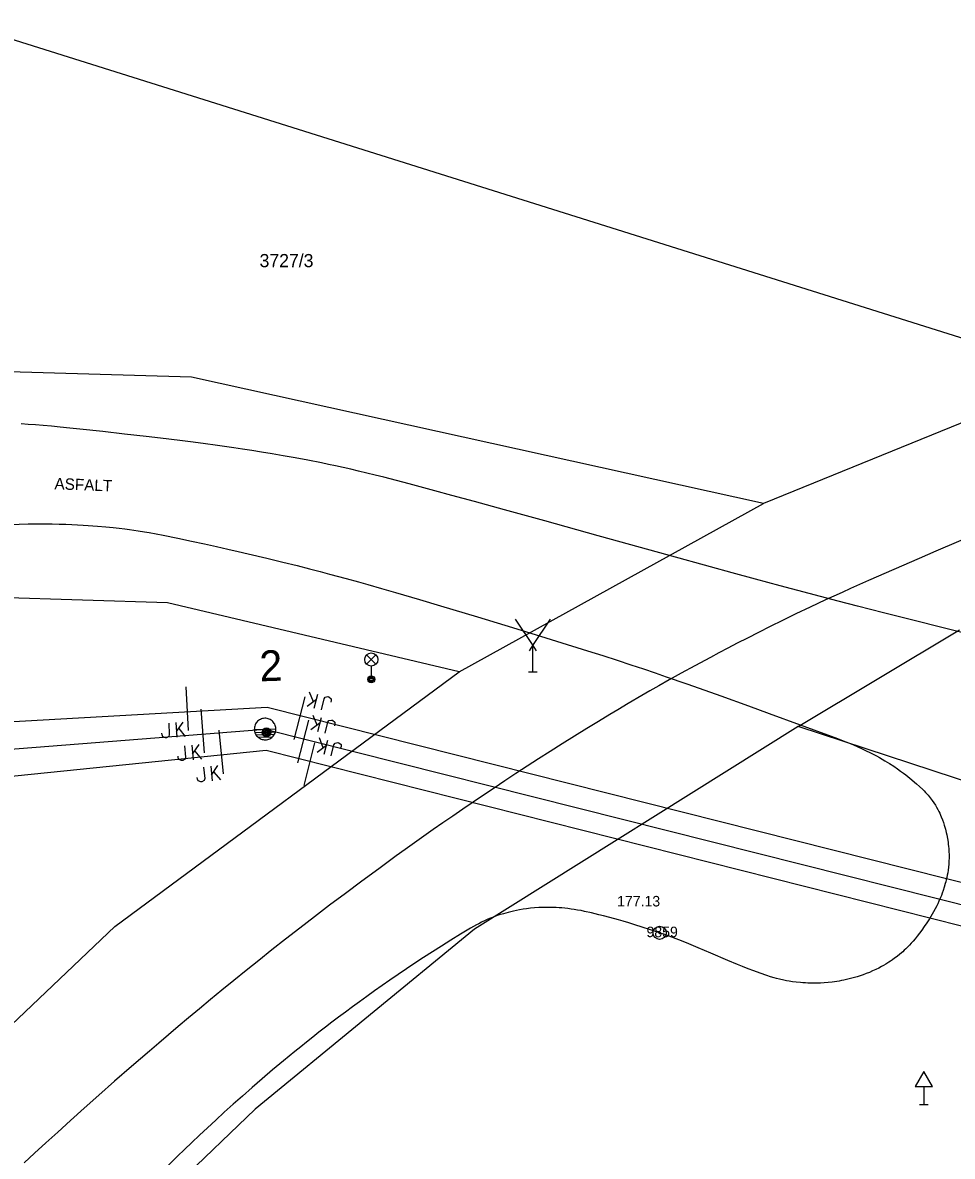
# Model space of a CAD drawing. Extents: x -540150 to -533593, y -1185082 to -1180066.
# Drawn here: x -536395.4 to -536342.5, y -1183065 to -1183000.4 of the extents above; entities that cross this region are included whole.
import ezdxf

# ---------------------------------------------------------------- set-up
doc = ezdxf.new("R2010")
doc.units = 0
for name, color, linetype in [('KN_HRAN_PARCEL', 7, 'Continuous'), ('KN_PARC_Č', 7, 'Continuous'), ('Vrstva 10', 7, 'Continuous'), ('Vrstva 12', 7, 'Continuous'), ('Vrstva 13', 7, 'Continuous'), ('Vrstva 14', 7, 'Continuous'), ('Vrstva 15', 7, 'Continuous'), ('Vrstva 18', 7, 'Continuous'), ('Vrstva 2', 7, 'Continuous'), ('Vrstva 21', 7, 'Continuous'), ('Vrstva 22', 7, 'Continuous'), ('Vrstva 23', 7, 'Continuous'), ('Vrstva 25', 7, 'Continuous'), ('Vrstva 33', 7, 'Continuous'), ('Vrstva 34', 7, 'Continuous'), ('Vrstva 4', 7, 'Continuous'), ('Vrstva 40', 7, 'Continuous')]:
    doc.layers.add(name, color=color, linetype=linetype)

# ---------------------------------------------------------------- blocks, each defined once
blk = doc.blocks.new('VN840')
at = {"layer": 'Vrstva 15'}
for points in [[(-0.009, 1.414), (-0.009, -1.086)], [(-1.092, -0.594), (-1.092, -1.243)], [(-0.678, -0.594), (-0.678, -1.421)], [(-0.678, -1.106), (-0.265, -0.594)], [(-1.505, -1.243), (-1.505, -1.145)], [(-1.476, -1.352), (-1.505, -1.243)], [(-1.092, -1.243), (-1.131, -1.352)], [(-0.541, -0.938), (-0.196, -1.421)], [(-1.328, -1.421), (-1.476, -1.352)], [(-1.269, -1.421), (-1.328, -1.421)], [(-1.131, -1.352), (-1.269, -1.421)]]:
    blk.add_lwpolyline(points, dxfattribs=at)
blk = doc.blocks.new('VN440')
at = {"layer": 'Vrstva 2'}
for points in [[(1.22, 0), (1.21, 0.13), (1.19, 0.25), (1.16, 0.38), (1.11, 0.5), (1.05, 0.61), (0.98, 0.72), (0.9, 0.82), (0.81, 0.91), (0.71, 0.99), (0.6, 1.06), (0.49, 1.12), (0.37, 1.16), (0.25, 1.2), (0.12, 1.22), (-0.01, 1.22), (-0.14, 1.22), (-0.26, 1.2), (-0.39, 1.16), (-0.51, 1.12), (-0.62, 1.06), (-0.73, 0.99), (-0.83, 0.91), (-0.92, 0.82), (-1, 0.72), (-1.07, 0.61), (-1.13, 0.5), (-1.18, 0.38), (-1.21, 0.25), (-1.23, 0.13), (-1.24, 0), (-1.23, -0.13), (-1.21, -0.26), (-1.18, -0.38), (-1.13, -0.5), (-1.07, -0.62), (-1, -0.73), (-0.92, -0.83), (-0.83, -0.92), (-0.73, -1), (-0.62, -1.07), (-0.51, -1.13), (-0.39, -1.17), (-0.26, -1.2), (-0.14, -1.23), (-0.01, -1.23), (0.12, -1.23), (0.25, -1.2), (0.37, -1.17), (0.49, -1.13), (0.6, -1.07), (0.71, -1), (0.81, -0.92), (0.9, -0.83), (0.98, -0.73), (1.05, -0.62), (1.11, -0.5), (1.16, -0.38), (1.19, -0.26), (1.21, -0.13), (1.22, 0)], [(-1.24, 0), (1.22, 0)], [(-1.18, -0.34), (1.1, -0.34)], [(-1.01, -0.63), (0.97, -0.63)], [(-0.74, -0.92), (0.68, -0.92)]]:
    blk.add_lwpolyline(points, dxfattribs=at)

msp = doc.modelspace()

# ---------------------------------------------------------------- linework, layer by layer
at = {"layer": 'KN_HRAN_PARCEL'}
for p, q in [((-536334.8, -1183020.605), (-536399.01, -1183000.385)), ((-536385.77, -1183020.585), (-536400.36, -1183020.165)), ((-536353.21, -1183027.775), (-536385.77, -1183020.585)), ((-536341.41, -1183022.975), (-536353.21, -1183027.775)), ((-536370.53, -1183037.365), (-536353.21, -1183027.775)), ((-536387.14, -1183033.445), (-536401.06, -1183033.005)), ((-536370.53, -1183037.365), (-536387.14, -1183033.445)), ((-536351.23, -1183040.485), (-536342.05, -1183034.975)), ((-536390.15, -1183051.885), (-536370.53, -1183037.365)), ((-536351.23, -1183040.485), (-536369.67, -1183052.035)), ((-536322.33, -1183049.975), (-536351.23, -1183040.485)), ((-536409.57, -1183070.345), (-536390.15, -1183051.885)), ((-536369.67, -1183052.035), (-536382.16, -1183062.275)), ((-536382.16, -1183062.275), (-536398.85, -1183078.365))]:
    msp.add_line(p, q, dxfattribs=at)
at = {"layer": 'Vrstva 10'}
for p, q in [((-536384.3, -1183024.475), (-536385.113, -1183024.365)), ((-536352.26, -1183032.465), (-536353.672, -1183032.084)), ((-536374.95, -1183032.615), (-536374.16, -1183032.845)), ((-536364.991, -1183035.615), (-536363.23, -1183036.165)), ((-536381.159, -1183060.049), (-536381.756, -1183060.557))]:
    msp.add_line(p, q, dxfattribs=at)
for points in [[(-536394.663, -1183023.302), (-536395.077, -1183023.269), (-536395.466, -1183023.241)], [(-536385.113, -1183024.365), (-536385.826, -1183024.272), (-536386.45, -1183024.193), (-536387.544, -1183024.059), (-536388.365, -1183023.963), (-536389.597, -1183023.822), (-536390.83, -1183023.685), (-536392.136, -1183023.543), (-536392.708, -1183023.483), (-536393.245, -1183023.429), (-536393.748, -1183023.381), (-536394.22, -1183023.339), (-536394.663, -1183023.302)], [(-536374.83, -1183026.285), (-536375.322, -1183026.159), (-536375.799, -1183026.041), (-536376.262, -1183025.931), (-536376.711, -1183025.827), (-536377.146, -1183025.729), (-536377.569, -1183025.637), (-536377.978, -1183025.551), (-536378.376, -1183025.469), (-536379.146, -1183025.317), (-536379.87, -1183025.181), (-536380.55, -1183025.059), (-536381.188, -1183024.95), (-536381.786, -1183024.851), (-536382.348, -1183024.762), (-536382.876, -1183024.681), (-536383.371, -1183024.608), (-536384.3, -1183024.475)], [(-536371.921, -1183027.053), (-536373.375, -1183026.666), (-536374.83, -1183026.285)], [(-536362.616, -1183029.611), (-536365.662, -1183028.763), (-536367.948, -1183028.132), (-536369.665, -1183027.662), (-536370.954, -1183027.313), (-536371.921, -1183027.053)], [(-536401.57, -1183029.385), (-536401.13, -1183029.337), (-536400.702, -1183029.292), (-536400.288, -1183029.25), (-536399.885, -1183029.212), (-536399.495, -1183029.177), (-536398.737, -1183029.114), (-536398.026, -1183029.062), (-536397.358, -1183029.021), (-536396.731, -1183028.989), (-536396.143, -1183028.966), (-536395.592, -1183028.95), (-536395.075, -1183028.94), (-536394.59, -1183028.935), (-536394.136, -1183028.936), (-536393.711, -1183028.941)], [(-536393.711, -1183028.941), (-536393.312, -1183028.949), (-536392.939, -1183028.96), (-536392.589, -1183028.973), (-536392.261, -1183028.989), (-536391.954, -1183029.006), (-536391.666, -1183029.024), (-536391.127, -1183029.064), (-536390.657, -1183029.105), (-536390.245, -1183029.147), (-536389.886, -1183029.187), (-536389.573, -1183029.226), (-536389.298, -1183029.262), (-536388.819, -1183029.332), (-536388.461, -1183029.388), (-536388.193, -1183029.434), (-536387.791, -1183029.507), (-536387.39, -1183029.585), (-536386.555, -1183029.757), (-536385.773, -1183029.921), (-536385.041, -1183030.079), (-536384.355, -1183030.229)], [(-536353.672, -1183032.084), (-536354.995, -1183031.724), (-536356.234, -1183031.385), (-536358.556, -1183030.743), (-536362.616, -1183029.611)], [(-536384.355, -1183030.229), (-536383.713, -1183030.373), (-536383.112, -1183030.509), (-536382.549, -1183030.64), (-536381.494, -1183030.89), (-536380.573, -1183031.114), (-536379.768, -1183031.315), (-536379.064, -1183031.494), (-536378.449, -1183031.654), (-536377.912, -1183031.795), (-536376.972, -1183032.048), (-536376.268, -1183032.242), (-536375.74, -1183032.39), (-536374.95, -1183032.615)], [(-536343.286, -1183034.791), (-536344.409, -1183034.508), (-536346.375, -1183034.008), (-536347.847, -1183033.628), (-536348.951, -1183033.341), (-536350.606, -1183032.905), (-536352.26, -1183032.465)], [(-536374.16, -1183032.845), (-536372.789, -1183033.25), (-536371.59, -1183033.606), (-536369.497, -1183034.235), (-536367.929, -1183034.711), (-536366.753, -1183035.071), (-536364.991, -1183035.615)], [(-536333.961, -1183036.307), (-536334.376, -1183036.305), (-536334.765, -1183036.296), (-536335.13, -1183036.281), (-536335.472, -1183036.263), (-536335.792, -1183036.242), (-536336.093, -1183036.218), (-536336.374, -1183036.192), (-536336.638, -1183036.165), (-536336.884, -1183036.138), (-536337.346, -1183036.081), (-536337.75, -1183036.024), (-536338.101, -1183035.97), (-536338.409, -1183035.918), (-536338.677, -1183035.871), (-536339.144, -1183035.783), (-536339.493, -1183035.711), (-536339.753, -1183035.655), (-536340.143, -1183035.568), (-536340.53, -1183035.475), (-536342, -1183035.112), (-536343.286, -1183034.791)], [(-536363.23, -1183036.165), (-536362.353, -1183036.443), (-536361.533, -1183036.709), (-536360.766, -1183036.961), (-536360.048, -1183037.201), (-536359.376, -1183037.429), (-536358.747, -1183037.644), (-536357.569, -1183038.053), (-536356.539, -1183038.416), (-536355.64, -1183038.737), (-536354.067, -1183039.304)], [(-536354.067, -1183039.304), (-536352.888, -1183039.733), (-536351.12, -1183040.383), (-536349.35, -1183041.035), (-536348.998, -1183041.167), (-536348.672, -1183041.293), (-536348.37, -1183041.415), (-536348.09, -1183041.532), (-536347.829, -1183041.645), (-536347.588, -1183041.755), (-536347.363, -1183041.861), (-536347.154, -1183041.964), (-536346.959, -1183042.064), (-536346.777, -1183042.16), (-536346.607, -1183042.253), (-536346.449, -1183042.343), (-536346.302, -1183042.43), (-536346.164, -1183042.513), (-536346.035, -1183042.594), (-536345.794, -1183042.749), (-536345.585, -1183042.892), (-536345.402, -1183043.021), (-536345.243, -1183043.139), (-536345.104, -1183043.245), (-536344.983, -1183043.34)], [(-536344.983, -1183043.34), (-536344.771, -1183043.512), (-536344.613, -1183043.646), (-536344.494, -1183043.749), (-536344.317, -1183043.909), (-536344.14, -1183044.075), (-536344.057, -1183044.157)], [(-536344.057, -1183044.157), (-536343.979, -1183044.237), (-536343.906, -1183044.316), (-536343.838, -1183044.393), (-536343.774, -1183044.469), (-536343.715, -1183044.543), (-536343.605, -1183044.689), (-536343.509, -1183044.828), (-536343.424, -1183044.961), (-536343.35, -1183045.087), (-536343.284, -1183045.206), (-536343.226, -1183045.318), (-536343.175, -1183045.425), (-536343.129, -1183045.526), (-536343.088, -1183045.62), (-536343.018, -1183045.799), (-536342.962, -1183045.957), (-536342.917, -1183046.096), (-536342.881, -1183046.218)], [(-536342.881, -1183046.218), (-536342.852, -1183046.325), (-536342.805, -1183046.512), (-536342.774, -1183046.653), (-536342.734, -1183046.864), (-536342.7, -1183047.075), (-536342.684, -1183047.195), (-536342.671, -1183047.313), (-536342.66, -1183047.427), (-536342.653, -1183047.538), (-536342.647, -1183047.646), (-536342.644, -1183047.751), (-536342.644, -1183047.956), (-536342.65, -1183048.149), (-536342.662, -1183048.33), (-536342.678, -1183048.501), (-536342.698, -1183048.662), (-536342.721, -1183048.812), (-536342.746, -1183048.954), (-536342.772, -1183049.086), (-536342.799, -1183049.21), (-536342.827, -1183049.327), (-536342.856, -1183049.436), (-536342.915, -1183049.64), (-536342.972, -1183049.819), (-536343.027, -1183049.974), (-536343.079, -1183050.11), (-536343.126, -1183050.228), (-536343.216, -1183050.435), (-536343.288, -1183050.589), (-536343.345, -1183050.704), (-536343.435, -1183050.875), (-536343.53, -1183051.045), (-536343.61, -1183051.182), (-536343.688, -1183051.312), (-536343.764, -1183051.436), (-536343.914, -1183051.672), (-536344.057, -1183051.886), (-536344.194, -1183052.082), (-536344.325, -1183052.26), (-536344.451, -1183052.422), (-536344.572, -1183052.571), (-536344.687, -1183052.706), (-536344.797, -1183052.831), (-536344.903, -1183052.944), (-536345.004, -1183053.048), (-536345.101, -1183053.144), (-536345.193, -1183053.231), (-536345.281, -1183053.312), (-536345.45, -1183053.459), (-536345.603, -1183053.582), (-536345.74, -1183053.687), (-536345.863, -1183053.776), (-536345.973, -1183053.851), (-536346.071, -1183053.916), (-536346.247, -1183054.025), (-536346.383, -1183054.104), (-536346.487, -1183054.162), (-536346.646, -1183054.245), (-536346.81, -1183054.325), (-536346.998, -1183054.411)], [(-536364.683, -1183050.822), (-536364.847, -1183050.809), (-536365.006, -1183050.8), (-536365.16, -1183050.793), (-536365.309, -1183050.789), (-536365.454, -1183050.787), (-536365.595, -1183050.787), (-536365.732, -1183050.79), (-536365.997, -1183050.8), (-536366.245, -1183050.817), (-536366.478, -1183050.839), (-536366.696, -1183050.865), (-536366.901, -1183050.895), (-536367.092, -1183050.927), (-536367.271, -1183050.962), (-536367.439, -1183050.997), (-536367.596, -1183051.034), (-536367.743, -1183051.071), (-536367.88, -1183051.109), (-536368.009, -1183051.146), (-536368.249, -1183051.221), (-536368.458, -1183051.294), (-536368.641, -1183051.362), (-536368.8, -1183051.426), (-536368.938, -1183051.485), (-536369.059, -1183051.538), (-536369.269, -1183051.638), (-536369.425, -1183051.716), (-536369.542, -1183051.778), (-536369.717, -1183051.874), (-536369.89, -1183051.975), (-536370.454, -1183052.316), (-536371.002, -1183052.654), (-536371.537, -1183052.989), (-536372.058, -1183053.321), (-536372.566, -1183053.649), (-536373.061, -1183053.974), (-536373.544, -1183054.296)], [(-536355.242, -1183053.807), (-536356.201, -1183053.396), (-536356.923, -1183053.087), (-536357.467, -1183052.86), (-536357.877, -1183052.695), (-536358.185, -1183052.574), (-536358.418, -1183052.486), (-536358.768, -1183052.358), (-536359.12, -1183052.235), (-536359.651, -1183052.058), (-536360.117, -1183051.907), (-536360.526, -1183051.779), (-536360.884, -1183051.67), (-536361.198, -1183051.578), (-536361.473, -1183051.499), (-536361.954, -1183051.366), (-536362.316, -1183051.272), (-536362.587, -1183051.203), (-536362.993, -1183051.106), (-536363.4, -1183051.015), (-536363.598, -1183050.974), (-536363.792, -1183050.938), (-536363.98, -1183050.907), (-536364.163, -1183050.88), (-536364.341, -1183050.857), (-536364.515, -1183050.837), (-536364.683, -1183050.822)], [(-536346.998, -1183054.411), (-536347.181, -1183054.489), (-536347.36, -1183054.56), (-536347.534, -1183054.624), (-536347.704, -1183054.683), (-536347.869, -1183054.736), (-536348.03, -1183054.784), (-536348.186, -1183054.827), (-536348.338, -1183054.866), (-536348.486, -1183054.901), (-536348.629, -1183054.932), (-536348.768, -1183054.96), (-536348.903, -1183054.984), (-536349.034, -1183055.006), (-536349.289, -1183055.042), (-536349.527, -1183055.068), (-536349.751, -1183055.087), (-536349.961, -1183055.099), (-536350.158, -1183055.105), (-536350.342, -1183055.108), (-536350.514, -1183055.106), (-536350.675, -1183055.101), (-536350.825, -1183055.094), (-536350.966, -1183055.085), (-536351.098, -1183055.074), (-536351.344, -1183055.049), (-536351.558, -1183055.021), (-536351.744, -1183054.991), (-536351.906, -1183054.963), (-536352.047, -1183054.935), (-536352.292, -1183054.881), (-536352.474, -1183054.835), (-536352.609, -1183054.799), (-536352.811, -1183054.739), (-536353.01, -1183054.675), (-536353.394, -1183054.541), (-536353.752, -1183054.409), (-536354.087, -1183054.281), (-536354.4, -1183054.156), (-536354.693, -1183054.037), (-536355.242, -1183053.807)], [(-536373.544, -1183054.296), (-536374.015, -1183054.615), (-536374.475, -1183054.93), (-536374.924, -1183055.242), (-536375.361, -1183055.551), (-536375.789, -1183055.857), (-536376.206, -1183056.159), (-536376.614, -1183056.458), (-536377.012, -1183056.753), (-536377.401, -1183057.045), (-536377.782, -1183057.334), (-536378.153, -1183057.62), (-536378.517, -1183057.903), (-536378.872, -1183058.182), (-536379.22, -1183058.458), (-536379.56, -1183058.73), (-536379.893, -1183058.999), (-536380.218, -1183059.266), (-536380.537, -1183059.529), (-536381.159, -1183060.049)], [(-536381.756, -1183060.557), (-536382.328, -1183061.051), (-536382.877, -1183061.534), (-536383.405, -1183062.004), (-536383.911, -1183062.462), (-536384.399, -1183062.908), (-536384.867, -1183063.342), (-536385.318, -1183063.765), (-536385.752, -1183064.177), (-536386.17, -1183064.577), (-536386.573, -1183064.967), (-536386.961, -1183065.346), (-536387.336, -1183065.715), (-536388.057, -1183066.433), (-536388.727, -1183067.111)]]:
    msp.add_lwpolyline(points, dxfattribs=at)
at = {"layer": 'Vrstva 12'}
for p, q in [((-536366.34, -1183037.375), (-536366.34, -1183035.875)), ((-536366.59, -1183037.375), (-536366.09, -1183037.375))]:
    msp.add_line(p, q, dxfattribs=at)
for points in [[(-536367.34, -1183034.375), (-536366.34, -1183035.875), (-536365.34, -1183034.375)], [(-536366.533, -1183036.18), (-536366.34, -1183035.875), (-536366.147, -1183036.18)]]:
    msp.add_lwpolyline(points, dxfattribs=at)
at = {"layer": 'Vrstva 13'}
for p, q in [((-536367.305, -1183043.165), (-536367.933, -1183043.579)), ((-536391.886, -1183062.225), (-536392.666, -1183062.926))]:
    msp.add_line(p, q, dxfattribs=at)
for points in [[(-536340.536, -1183029.284), (-536341.375, -1183029.636), (-536342.108, -1183029.945), (-536343.39, -1183030.492), (-536344.351, -1183030.906), (-536345.791, -1183031.532), (-536347.23, -1183032.165), (-536347.749, -1183032.396), (-536348.251, -1183032.621), (-536348.735, -1183032.841), (-536349.671, -1183033.271)], [(-536349.671, -1183033.271), (-536350.544, -1183033.681), (-536351.36, -1183034.071), (-536352.122, -1183034.441), (-536352.833, -1183034.792), (-536353.498, -1183035.125), (-536354.12, -1183035.441), (-536354.701, -1183035.74), (-536355.245, -1183036.023), (-536355.754, -1183036.291), (-536356.23, -1183036.544), (-536357.12, -1183037.023), (-536357.896, -1183037.449)], [(-536357.896, -1183037.449), (-536358.573, -1183037.827), (-536359.164, -1183038.161)], [(-536359.164, -1183038.161), (-536359.68, -1183038.456), (-536360.131, -1183038.716), (-536360.919, -1183039.176), (-536361.508, -1183039.525), (-536361.95, -1183039.79), (-536362.61, -1183040.19), (-536363.27, -1183040.595), (-536363.976, -1183041.034), (-536364.668, -1183041.468), (-536365.346, -1183041.899), (-536366.012, -1183042.325), (-536366.665, -1183042.747), (-536367.305, -1183043.165)], [(-536367.933, -1183043.579), (-536368.549, -1183043.989), (-536369.154, -1183044.395), (-536369.747, -1183044.796), (-536370.33, -1183045.193), (-536370.901, -1183045.586), (-536371.462, -1183045.975), (-536372.012, -1183046.359), (-536372.552, -1183046.739), (-536373.082, -1183047.115), (-536373.603, -1183047.487), (-536374.114, -1183047.855), (-536375.116, -1183048.583), (-536376.082, -1183049.294)], [(-536376.082, -1183049.294), (-536377.013, -1183049.988), (-536377.911, -1183050.665), (-536378.777, -1183051.326), (-536379.613, -1183051.97), (-536380.419, -1183052.599), (-536381.196, -1183053.211), (-536381.947, -1183053.808), (-536382.672, -1183054.389), (-536383.372, -1183054.955)], [(-536383.372, -1183054.955), (-536384.047, -1183055.506), (-536384.7, -1183056.043)], [(-536384.7, -1183056.043), (-536385.33, -1183056.565), (-536385.939, -1183057.073), (-536386.527, -1183057.567), (-536387.095, -1183058.048), (-536387.645, -1183058.516), (-536388.176, -1183058.971), (-536389.2, -1183059.857), (-536390.157, -1183060.693), (-536391.051, -1183061.481), (-536391.886, -1183062.225)], [(-536392.666, -1183062.926), (-536393.395, -1183063.586), (-536394.076, -1183064.208), (-536394.714, -1183064.793), (-536395.31, -1183065.344)]]:
    msp.add_lwpolyline(points, dxfattribs=at)
at = {"layer": 'Vrstva 21'}
for radius in [0.375, 0.05]:
    msp.add_circle((-536359.12, -1183052.235), radius, dxfattribs=at)
at = {"layer": 'Vrstva 25'}
for radius in [0.25, 0.2, 0.15, 0.1, 0.05]:
    msp.add_circle((-536381.51, -1183040.815), radius, dxfattribs=at)
at = {"layer": 'Vrstva 33'}
for p, q in [((-536375.805, -1183036.935), (-536375.275, -1183036.405)), ((-536375.805, -1183036.405), (-536375.275, -1183036.935)), ((-536375.54, -1183037.045), (-536375.54, -1183037.795))]:
    msp.add_line(p, q, dxfattribs=at)
for centre, radius in [((-536375.54, -1183036.67), 0.375), ((-536375.54, -1183037.795), 0.2), ((-536375.54, -1183037.795), 0.145), ((-536375.54, -1183037.795), 0.0876)]:
    msp.add_circle(centre, radius, dxfattribs=at)
at = {"layer": 'Vrstva 34'}
for p, q in [((-536344.08, -1183060.997), (-536344.08, -1183062.015)), ((-536344.33, -1183062.015), (-536343.83, -1183062.015))]:
    msp.add_line(p, q, dxfattribs=at)
msp.add_lwpolyline([(-536344.58, -1183060.997), (-536343.58, -1183060.997), (-536344.08, -1183060.131)], close=True, dxfattribs=at)
at = {"layer": 'Vrstva 4'}
for points in [[(-536432.17, -1183042.245), (-536381.463, -1183039.373), (-536312.759, -1183056.719), (-536247.88, -1183051.485), (-536172.278, -1183045.751)], [(-536434.498, -1183044.788), (-536381.58, -1183040.625), (-536312.86, -1183057.944), (-536323.02, -1183143.795), (-536330.79, -1183209.365), (-536313.053, -1183211.526)], [(-536434.14, -1183047.201), (-536381.532, -1183041.833), (-536313.004, -1183059.157), (-536247.7, -1183053.927), (-536173.44, -1183047.119)]]:
    msp.add_lwpolyline(points, dxfattribs=at)

# ---------------------------------------------------------------- block references
at = {"layer": 'Vrstva 13', "xscale": 0.5000000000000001, "yscale": 0.5000000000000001, "rotation": 1.8341054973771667}
msp.add_blockref('VN440', (-536381.581, -1183040.626), dxfattribs=at)
at = {"layer": 'Vrstva 18'}
for p, rotation in [((-536386.019, -1183039.631), 3.2417193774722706), ((-536379.587, -1183039.847), 165.83040279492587), ((-536385.124, -1183040.904), 4.498130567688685), ((-536379.378, -1183041.18), 165.8547332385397), ((-536384.066, -1183042.091), 5.827133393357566), ((-536379.026, -1183042.466), 165.8130583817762)]:
    msp.add_blockref('VN840', p, dxfattribs=dict(at, rotation=rotation))

# ---------------------------------------------------------------- texts
at = {"layer": 'KN_PARC_Č'}
msp.add_text('3727/3', height=0.75, dxfattribs=at).set_placement((-536381.9, -1183014.315))
at = {"layer": 'Vrstva 14'}
msp.add_text('2', height=1.75, rotation=1.834, dxfattribs=at).set_placement((-536381.881, -1183037.912))
at = {"layer": 'Vrstva 22'}
msp.add_text('177.13', height=0.6, dxfattribs=at).set_placement((-536361.545, -1183050.735))
at = {"layer": 'Vrstva 23'}
msp.add_text('9859', height=0.6, dxfattribs=at).set_placement((-536359.87, -1183052.485))
at = {"layer": 'Vrstva 40'}
msp.add_text('ASFALT', height=0.65, rotation=357.6778, dxfattribs=at).set_placement((-536393.586, -1183026.965))

doc.saveas('drawing.dxf')
